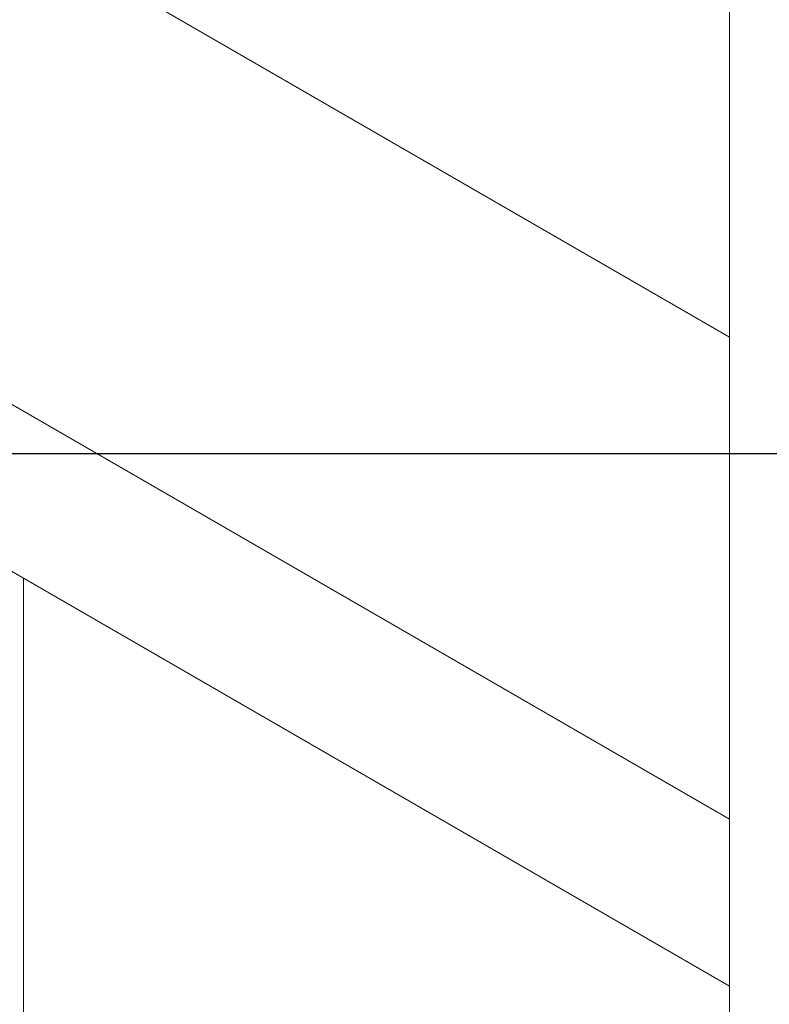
# Model space of a CAD drawing. Header units: millimetres. Extents: x 525 to 29324, y 175 to 20618.
# Tile 338 of 588: x 21327 to 21657, y 11511 to 11944. Entities that reach past the tile are written whole.
import ezdxf

# ---------------------------------------------------------------- set-up
doc = ezdxf.new("R2010")
doc.units = ezdxf.units.MM
doc.linetypes.add('SLD-Continua', pattern=[0])
doc.layers.add('COTAS', color=1, linetype='SLD-Continua')

msp = doc.modelspace()

# ---------------------------------------------------------------- linework, layer by layer
at = {"color": 7, "linetype": 'SLD-Continua', "lineweight": 18, "ltscale": 35}
for p, q in [((21639.71, 10358.17), (21639.71, 12305.86)), ((21639.71, 10358.17), (21639.71, 12305.86)), ((21639.71, 10358.17), (21639.71, 12305.86)), ((21639.71, 10358.17), (21639.71, 12305.86)), ((21639.71, 10358.17), (21639.71, 12305.86)), ((21639.71, 10358.17), (21639.71, 12305.86)), ((21328.58, 11984.31), (21639.71, 11804.74)), ((21328.58, 11984.31), (21639.71, 11804.74)), ((21328.58, 11984.31), (21639.71, 11804.74)), ((21328.58, 11984.31), (21639.71, 11804.74)), ((21328.58, 11984.31), (21639.71, 11804.74)), ((21328.58, 11984.31), (21639.71, 11804.74)), ((21127.82, 11887.96), (21639.71, 11592.53)), ((21127.82, 11887.96), (21639.71, 11592.53)), ((21127.82, 11887.96), (21639.71, 11592.53)), ((21127.82, 11887.96), (21639.71, 11592.53)), ((21127.82, 11887.96), (21639.71, 11592.53)), ((21127.82, 11887.96), (21639.71, 11592.53)), ((21122.06, 11817.79), (21639.71, 11519.03)), ((21122.06, 11817.79), (21639.71, 11519.03)), ((21122.06, 11817.79), (21639.71, 11519.03)), ((21122.06, 11817.79), (21639.71, 11519.03)), ((21122.06, 11817.79), (21639.71, 11519.03)), ((21122.06, 11817.79), (21639.71, 11519.03)), ((21328.58, 11698.59), (21328.58, 11197.47)), ((21328.58, 11698.59), (21328.58, 11197.47)), ((21328.58, 11698.59), (21328.58, 11197.47)), ((21328.58, 11698.59), (21328.58, 11197.47)), ((21328.58, 11698.59), (21328.58, 11197.47)), ((21328.58, 11698.59), (21328.58, 11197.47)), ((21639.71, 11519.03), (21639.71, 11592.53)), ((21639.71, 11519.03), (21639.71, 11592.53)), ((21639.71, 11519.03), (21639.71, 11592.53)), ((21639.71, 11519.03), (21639.71, 11592.53)), ((21639.71, 11519.03), (21639.71, 11592.53)), ((21639.71, 11519.03), (21639.71, 11592.53))]:
    msp.add_line(p, q, dxfattribs=at)
at = {"layer": 'COTAS', "ltscale": 35}
msp.add_line((20663.75, 11753.46), (21993.65, 11753.46), dxfattribs=at)

doc.saveas('drawing.dxf')
